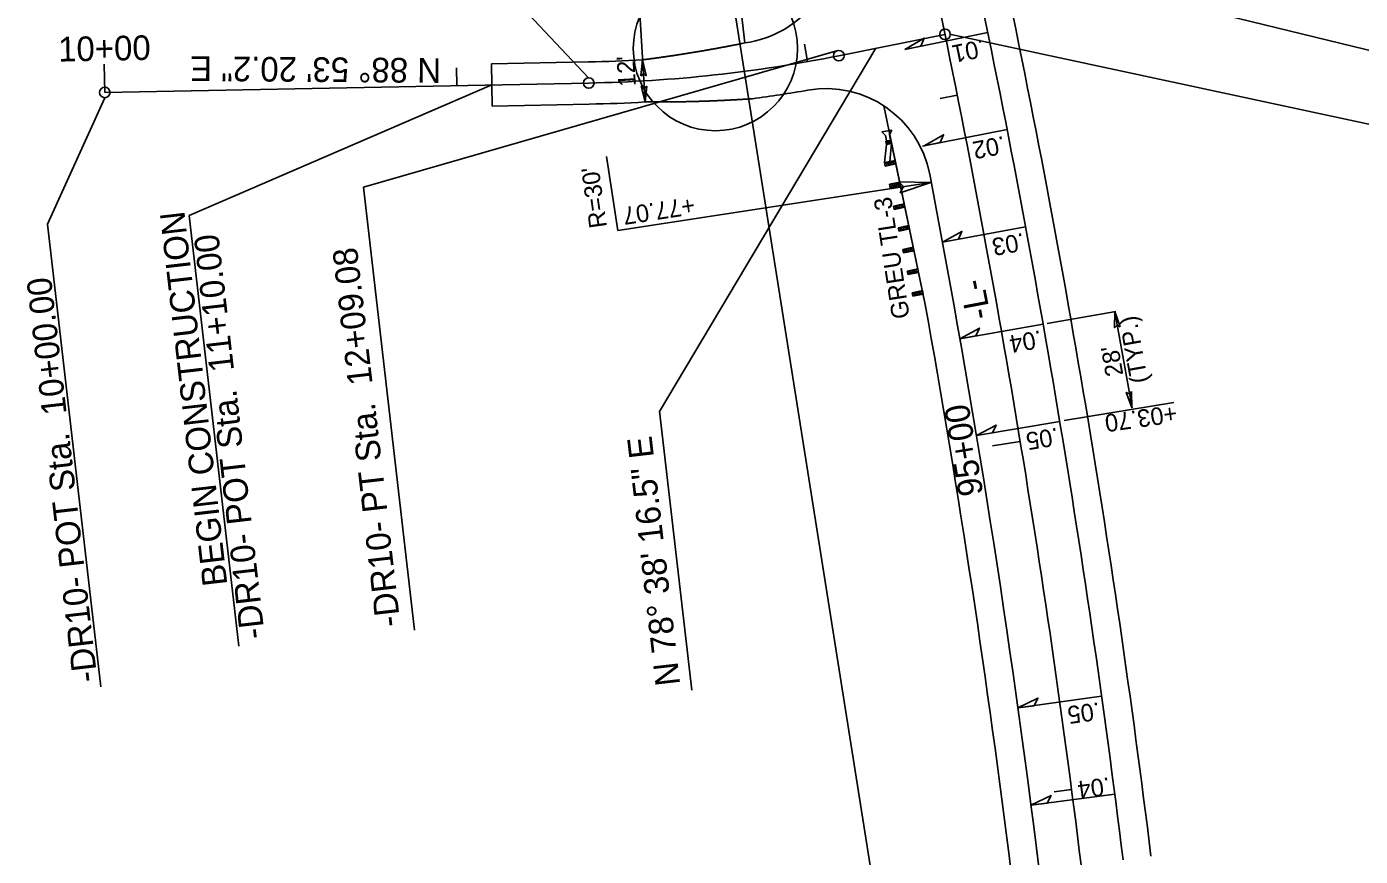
# Model space of a CAD drawing. Extents: x 472216 to 481979, y 489069 to 507339.
# Drawn here: x 477999.3 to 478378.2, y 496006.3 to 496242.1 of the extents above; entities that cross this region are included whole.
import ezdxf

# ---------------------------------------------------------------- set-up
doc = ezdxf.new("R2010")
doc.units = 0
for name, color, linetype in [('Old_Level_12', 7, 'Continuous'), ('Prop Drainage Structure Drop Inlet Grate 2 Narrow Slots and Sag Grates 840 24 CELL', 7, 'Continuous'), ('Prop Drainage Structure Drop Inlet Grate 2 Wide Slots and Sag Grates 840 22 Label', 7, 'Continuous'), ('Prop Drainage Structure Outlet Berm Ditch 850 10 CELL', 7, 'Continuous'), ('Prop Drainage Structure Pipe CSP 15in', 7, 'Continuous'), ('Prop Drainage Structure Pipe Plug CELL', 7, 'Continuous'), ('Prop Drainage Structure Pipe RCP 24in Class III Label', 7, 'Continuous'), ('Prop Drainage Structure Tops and Inverts LABEL', 7, 'Continuous'), ('Prop Erosion Embankment Toe Protection CELL', 7, 'Continuous'), ('Sheet Block Revision CELL', 7, 'Continuous'), ('Sheet North Arrow Point CELL', 7, 'Continuous'), ('Sheet PE Seal Cell', 7, 'Continuous'), ('Sheet Plan And Profile CELL', 7, 'Continuous'), ('Sheet Plot Border Outside CELL', 7, 'Continuous'), ('Sheet Profile Grid Major CELL', 7, 'Continuous'), ('Sheet Profile Grid Minor CELL', 7, 'Continuous')]:
    doc.layers.add(name, color=color, linetype=linetype)

msp = doc.modelspace()

# ---------------------------------------------------------------- linework, layer by layer
at = {"layer": 'Old_Level_12'}
for p, q in [((478158.97, 496227.55), (478069.23, 496322.68)), ((478256.32, 496265.71), (478484.05, 496210.14)), ((478261.93, 496239.87), (478482.98, 496192.35)), ((478229.75, 496235.28), (478095.02, 496196.48)), ((478240.6, 496235.93), (478179.12, 496132.73)), ((478045.52, 496188.4), (478131.49, 496225.51)), ((478021.54, 496221.88), (478005.26, 496185.94)), ((478109.54, 496070.55), (478095.02, 496196.48)), ((478020.42, 496054.45), (478005.26, 496185.94)), ((478059.63, 496066.04), (478045.52, 496188.4)), ((478188.25, 496053.55), (478179.12, 496132.76))]:
    msp.add_line(p, q, dxfattribs=at)
for centre in [(478260.2, 496239.87), (478230.04, 496233.81), (478159, 496226.05), (478021.51, 496223.38)]:
    msp.add_circle(centre, 1.5, dxfattribs=at)
at = {"layer": 'Prop Drainage Structure Drop Inlet Grate 2 Narrow Slots and Sag Grates 840 24 CELL'}
msp.add_line((478313.33, 496133.79), (478308.44, 496161.07), dxfattribs=at)
for points in [[(478248.83, 496235.59), (478254.31, 496238.75), (478253.36, 496236.51)], [(478254.29, 496208.24), (478259.8, 496211.35), (478258.83, 496209.12)], [(478259.49, 496180.84), (478265.03, 496183.9), (478264.04, 496181.68)], [(478309.93, 496156.8), (478308.43, 496161.11), (478308.38, 496156.52), (478309.07, 496157.21)], [(478264.44, 496153.39), (478270, 496156.4), (478268.99, 496154.19)], [(478313.22, 496138.39), (478313.32, 496133.83), (478311.67, 496138.12), (478312.57, 496137.7)], [(478269.13, 496125.9), (478274.72, 496128.86), (478273.69, 496126.66)], [(478280.92, 496048.48), (478286.59, 496051.29), (478285.5, 496049.12)], [(478284.63, 496020.84), (478290.33, 496023.6), (478289.22, 496021.44)]]:
    msp.add_lwpolyline(points, close=True, dxfattribs=at)
at = {"layer": 'Prop Drainage Structure Drop Inlet Grate 2 Wide Slots and Sag Grates 840 22 Label'}
for p, q in [((478248.83, 496235.59), (478272.34, 496240.39)), ((478253.84, 496208.15), (478277.85, 496212.82)), ((478259.49, 496180.84), (478283.09, 496185.21)), ((478308.76, 496161.17), (478289.18, 496157.73)), ((478264.44, 496153.39), (478288.08, 496157.54)), ((478294.02, 496130.18), (478325.2, 496135.28)), ((478269.13, 496125.9), (478292.8, 496129.83)), ((478280.92, 496048.48), (478304.7, 496051.79)), ((478284.63, 496020.84), (478308.44, 496023.93))]:
    msp.add_line(p, q, dxfattribs=at)
at = {"layer": 'Prop Drainage Structure Outlet Berm Ditch 850 10 CELL'}
for points in [[(478173.77, 496228.11), (478174.28, 496232.65), (478175.34, 496228.18), (478174.51, 496228.7)], [(478175.49, 496225.2), (478174.98, 496220.67), (478173.92, 496225.14), (478174.75, 496224.61)], [(478247.08, 496197.99), (478256.21, 496197.82), (478247.5, 496194.87), (478248.4, 496196.63)]]:
    msp.add_lwpolyline(points, close=True, dxfattribs=at)
at = {"layer": 'Prop Drainage Structure Pipe Plug CELL'}
for p, q in [((478245.1, 496212.69), (478242.22, 496212.15)), ((478242.22, 496212.15), (478243.28, 496211.15)), ((478244.48, 496211.38), (478245.1, 496212.69)), ((478244.86, 496209.37), (478244.48, 496211.38)), ((478243.05, 496203.44), (478243.58, 496208.55)), ((478243.28, 496211.15), (478243.66, 496209.14)), ((478244.84, 496209.84), (478243.37, 496209.53)), ((478243.58, 496208.55), (478243.37, 496209.53)), ((478243.37, 496209.53), (478245.04, 496208.86)), ((478243.58, 496208.55), (478243.47, 496209.04)), ((478244.84, 496209.84), (478243.58, 496208.55)), ((478245.04, 496208.86), (478243.58, 496208.55)), ((478243.66, 496209.14), (478244.26, 496209.25)), ((478244.26, 496209.25), (478244.86, 496209.37)), ((478244.55, 496203.75), (478245.04, 496208.86)), ((478254.5, 496163.59), (478244.94, 496209.35)), ((478246.05, 496204.06), (478243.05, 496203.44)), ((478244.75, 496202.77), (478246.05, 496204.06)), ((478243.25, 496202.46), (478243.05, 496203.44)), ((478243.05, 496203.44), (478244.75, 496202.77)), ((478244.55, 496203.75), (478243.25, 496202.46)), ((478246.25, 496203.08), (478243.25, 496202.46)), ((478244.75, 496202.77), (478244.55, 496203.75)), ((478246.25, 496203.08), (478244.55, 496203.75)), ((478247.33, 496197.9), (478244.4, 496197.28)), ((478244.6, 496196.3), (478244.4, 496197.28)), ((478244.4, 496197.28), (478246.07, 496196.61)), ((478245.87, 496197.59), (478244.6, 496196.3)), ((478247.54, 496196.92), (478244.6, 496196.3)), ((478246.07, 496196.61), (478245.87, 496197.59)), ((478247.54, 496196.92), (478245.87, 496197.59)), ((478246.07, 496196.61), (478247.33, 496197.9)), ((478248.62, 496191.73), (478245.55, 496191.09)), ((478245.76, 496190.11), (478245.55, 496191.09)), ((478245.55, 496191.09), (478247.29, 496190.43)), ((478247.09, 496191.41), (478245.76, 496190.11)), ((478248.83, 496190.75), (478245.76, 496190.11)), ((478247.29, 496190.43), (478247.09, 496191.41)), ((478248.83, 496190.75), (478247.09, 496191.41)), ((478247.29, 496190.43), (478248.62, 496191.73)), ((478249.91, 496185.56), (478246.94, 496184.94)), ((478247.15, 496183.96), (478246.94, 496184.94)), ((478246.94, 496184.94), (478248.63, 496184.27)), ((478248.43, 496185.25), (478247.15, 496183.96)), ((478248.63, 496184.27), (478248.43, 496185.25)), ((478250.12, 496184.58), (478248.43, 496185.25)), ((478248.63, 496184.27), (478249.91, 496185.56)), ((478250.12, 496184.58), (478249.91, 496185.56)), ((478250.12, 496184.58), (478247.15, 496183.96)), ((478251.2, 496179.39), (478248.22, 496178.77)), ((478248.42, 496177.79), (478248.22, 496178.77)), ((478248.22, 496178.77), (478249.91, 496178.1)), ((478249.71, 496179.08), (478248.42, 496177.79)), ((478251.41, 496178.41), (478248.42, 496177.79)), ((478249.91, 496178.1), (478249.71, 496179.08)), ((478251.41, 496178.41), (478249.71, 496179.08)), ((478249.91, 496178.1), (478251.2, 496179.39)), ((478252.49, 496173.22), (478249.5, 496172.6)), ((478249.71, 496171.62), (478249.5, 496172.6)), ((478249.5, 496172.6), (478251.2, 496171.93)), ((478251, 496172.91), (478249.71, 496171.62)), ((478252.69, 496172.24), (478249.71, 496171.62)), ((478251.2, 496171.93), (478251, 496172.91)), ((478252.69, 496172.24), (478251, 496172.91)), ((478251.2, 496171.93), (478252.49, 496173.22)), ((478253.78, 496167.06), (478250.84, 496166.44)), ((478251.05, 496165.46), (478250.84, 496166.44)), ((478250.84, 496166.44), (478252.51, 496165.77)), ((478252.31, 496166.75), (478251.05, 496165.46)), ((478253.98, 496166.08), (478251.05, 496165.46)), ((478253.78, 496167.06), (478252.31, 496166.75)), ((478252.51, 496165.77), (478252.31, 496166.75)), ((478252.31, 496166.75), (478253.98, 496166.08)), ((478252.51, 496165.77), (478253.78, 496167.06)), ((478253.98, 496166.08), (478253.78, 496167.06))]:
    msp.add_line(p, q, dxfattribs=at)
at = {"layer": 'Prop Drainage Structure Pipe RCP 24in Class III Label'}
for p, q in [((478131.37, 496231.51), (478158.88, 496232.05)), ((478131.6, 496219.51), (478131.37, 496231.51)), ((478131.6, 496219.51), (478159.11, 496220.05))]:
    msp.add_line(p, q, dxfattribs=at)
for centre, radius, start, end in [((478199.39, 496267.19), 30, 277.6428, 9.8507), ((475321.37, 495637.14), 3012, 7.02151, 12.08827), ((478151.24, 496625.97), 394, 271.1111, 273.352), ((478151.24, 496625.97), 408, 277.6428, 279.88), ((478226.39, 496194.47), 30, 10.8603, 99.88), ((478151.24, 496625.97), 406, 271.1111, 273.352), ((475321.37, 495637.14), 2988, 7.02151, 10.8603)]:
    msp.add_arc(centre, radius, start, end, dxfattribs=at)
for points in [[(478174.28, 496232.65), (478174.67, 496232.7), (478175.07, 496232.75), (478175.47, 496232.8), (478175.86, 496232.85), (478176.26, 496232.9), (478176.65, 496232.95), (478177.05, 496233.01), (478177.45, 496233.06), (478177.84, 496233.11), (478178.24, 496233.17), (478178.63, 496233.22), (478179.03, 496233.28), (478179.42, 496233.33), (478179.82, 496233.39), (478180.22, 496233.45), (478180.61, 496233.5), (478181.01, 496233.56), (478181.4, 496233.62), (478181.8, 496233.67), (478182.19, 496233.73), (478182.59, 496233.79), (478182.98, 496233.85), (478183.37, 496233.91), (478183.77, 496233.97), (478184.16, 496234.03), (478184.56, 496234.09), (478184.95, 496234.15), (478185.35, 496234.21), (478185.74, 496234.27), (478186.13, 496234.33), (478186.53, 496234.4), (478186.92, 496234.46), (478187.32, 496234.52), (478187.71, 496234.59), (478188.1, 496234.65), (478188.5, 496234.71), (478188.89, 496234.78), (478189.28, 496234.84), (478189.68, 496234.91), (478190.07, 496234.98), (478190.46, 496235.04), (478190.86, 496235.11), (478191.25, 496235.18), (478191.64, 496235.24), (478192.03, 496235.31), (478192.43, 496235.38), (478192.82, 496235.45), (478193.21, 496235.52), (478193.6, 496235.59), (478194, 496235.66), (478194.39, 496235.73), (478194.78, 496235.8), (478195.17, 496235.87), (478195.56, 496235.94), (478195.95, 496236.01), (478196.35, 496236.09), (478196.74, 496236.16), (478197.13, 496236.23), (478197.52, 496236.3), (478197.91, 496236.38), (478198.3, 496236.45), (478198.69, 496236.53), (478199.08, 496236.6), (478199.47, 496236.68), (478199.86, 496236.75), (478200.26, 496236.83), (478200.65, 496236.91), (478201.04, 496236.98), (478201.43, 496237.06), (478201.82, 496237.14), (478202.21, 496237.22), (478202.6, 496237.3), (478203.38, 496237.45)], [(478174.98, 496220.67), (478175.39, 496220.66), (478175.8, 496220.66), (478176.21, 496220.66), (478176.63, 496220.66), (478177.04, 496220.66), (478177.45, 496220.66), (478177.86, 496220.66), (478178.27, 496220.66), (478178.69, 496220.66), (478179.1, 496220.66), (478179.51, 496220.66), (478179.92, 496220.66), (478180.33, 496220.66), (478180.75, 496220.67), (478181.16, 496220.67), (478181.57, 496220.67), (478181.98, 496220.68), (478182.4, 496220.68), (478182.81, 496220.69), (478183.22, 496220.69), (478183.63, 496220.7), (478184.04, 496220.7), (478184.46, 496220.71), (478184.87, 496220.72), (478185.28, 496220.72), (478185.69, 496220.73), (478186.11, 496220.74), (478186.52, 496220.75), (478186.93, 496220.76), (478187.34, 496220.77), (478187.76, 496220.78), (478188.17, 496220.79), (478188.58, 496220.8), (478188.99, 496220.81), (478189.41, 496220.82), (478189.82, 496220.83), (478190.23, 496220.84), (478190.64, 496220.86), (478191.06, 496220.87), (478191.47, 496220.88), (478191.88, 496220.9), (478192.29, 496220.91), (478192.71, 496220.93), (478193.12, 496220.94), (478193.53, 496220.96), (478193.95, 496220.97), (478194.36, 496220.99), (478194.77, 496221.01), (478195.18, 496221.02), (478195.6, 496221.04), (478196.01, 496221.06), (478196.42, 496221.08), (478196.83, 496221.1), (478197.25, 496221.12), (478197.66, 496221.14), (478198.07, 496221.16), (478198.49, 496221.18), (478198.9, 496221.2), (478199.31, 496221.22), (478199.72, 496221.24), (478200.14, 496221.27), (478200.55, 496221.29), (478200.96, 496221.31), (478201.38, 496221.34), (478201.79, 496221.36), (478202.2, 496221.38), (478202.61, 496221.41), (478203.03, 496221.44), (478203.44, 496221.46), (478203.85, 496221.49), (478204.26, 496221.51), (478204.68, 496221.54), (478205.5, 496221.6)]]:
    msp.add_spline(points, degree=3, dxfattribs=at)
at = {"layer": 'Prop Drainage Structure Tops and Inverts LABEL'}
for radius, end in [(3020, 12.08827), (2980, 10.17537)]:
    msp.add_arc((475321.37, 495637.14), radius, 7.02151, end, dxfattribs=at)
at = {"layer": 'Prop Erosion Embankment Toe Protection CELL'}
msp.add_line((478254.5, 496163.59), (478242.8, 496219.58), dxfattribs=at)
for radius, end in [(3020, 12.08827), (2980, 10.17537)]:
    msp.add_arc((475321.37, 495637.14), radius, 7.02151, end, dxfattribs=at)
at = {"layer": 'Sheet Block Revision CELL'}
for p, q in [((478174.98, 496220.67), (478172.09, 496269.98)), ((478203.38, 496237.45), (478200.82, 496259.58)), ((478167.22, 496184.18), (478164, 496205.2)), ((478256.21, 496197.82), (478167.22, 496184.18))]:
    msp.add_line(p, q, dxfattribs=at)
at = {"layer": 'Sheet North Arrow Point CELL'}
for p, q in [((478309.07, 495560.39), (478170.96, 496433.14)), ((478230.04, 496233.81), (478260.2, 496239.87)), ((478230.04, 496233.81), (478260.2, 496239.87)), ((478021.51, 496223.38), (478159, 496226.05)), ((478021.51, 496223.38), (478159, 496226.05))]:
    msp.add_line(p, q, dxfattribs=at)
for centre, radius, start, end in [((475321.37, 495637.14), 3000, 7.02151, 12.08827), ((478151.24, 496625.97), 400, 271.1111, 281.3621), ((478151.24, 496625.97), 400, 271.1111, 281.3621)]:
    msp.add_arc(centre, radius, start, end, dxfattribs=at)
at = {"layer": 'Sheet PE Seal Cell'}
for p, q in [((478221.12, 496232.12), (478220.25, 496237.05)), ((478121.49, 496225.32), (478121.39, 496230.32)), ((478263.69, 496222.6), (478258.79, 496221.62)), ((478296.16, 496025.29), (478291.2, 496024.64))]:
    msp.add_line(p, q, dxfattribs=at)
at = {"layer": 'Sheet Plot Border Outside CELL'}
msp.add_circle((478194.98, 496235.83), 23.33, dxfattribs=at)
at = {"layer": 'Sheet Profile Grid Minor CELL'}
for p, q in [((478021.51, 496223.38), (478021.35, 496231.38)), ((478281.57, 496124.22), (478273.67, 496122.92))]:
    msp.add_line(p, q, dxfattribs=at)

# ---------------------------------------------------------------- texts
at = {"layer": 'Old_Level_12'}
for s, p in [('BEGIN CONSTRUCTION', (478056.35, 496083.49)), ('-DR10- POT Sta.  11+10.00', (478067.02, 496068.42)), ('-DR10- PT Sta.  12+09.08', (478105.54, 496071.87)), ('-DR10- POT Sta.  10+00.00', (478019.47, 496056.15))]:
    msp.add_text(s, height=7, rotation=96.5773, dxfattribs=at).set_placement(p)
at = {"layer": 'Prop Drainage Structure Drop Inlet Grate 2 Narrow Slots and Sag Grates 840 24 CELL'}
for s, rotation, p in [('.01', 191.5304, (478270.94, 496238.49)), ('.02', 190.9923, (478276.83, 496211.03)), ('.03', 190.4639, (478282.38, 496183.48)), ('(TYP.)', 100.1557, (478317.9, 496141.19)), ('.04', 189.9254, (478287.29, 496155.81)), ("28'", 100.1557, (478310.89, 496143.15)), ('+03.70', 188.0925, (478325.76, 496134.67)), ('.05', 189.4146, (478292.08, 496128.13)), ('.05', 187.9128, (478303.92, 496050.11)), ('.04', 187.3781, (478306.81, 496028.8))]:
    msp.add_text(s, height=5, rotation=rotation, dxfattribs=at).set_placement(p)
at = {"layer": 'Prop Drainage Structure Pipe CSP 15in'}
for s, rotation, p in [("12'", 93.352, (478172.4, 496225.17)), ("R=30'", 97.9227, (478164.19, 496185.17)), ('+77.07', 188.7134, (478188.77, 496193.79))]:
    msp.add_text(s, height=5, rotation=rotation, dxfattribs=at).set_placement(p)
at = {"layer": 'Prop Drainage Structure Pipe Plug CELL'}
msp.add_text('GREU TL-3', height=5, rotation=98.8006, dxfattribs=at).set_placement((478250.2, 496159.44))
at = {"layer": 'Sheet Plan And Profile CELL'}
for s, rotation, p in [('N 88%%d 53\' 20.2" E', 179.5558, (478117.05, 496233.09)), ('-L-', 100.7515, (478273.25, 496159.49)), ('N 78%%d 38\' 16.5" E', 96.5773, (478184.99, 496055.15))]:
    msp.add_text(s, height=7, rotation=rotation, dxfattribs=at).set_placement(p)
at = {"layer": 'Sheet Profile Grid Major CELL'}
for s, rotation, p in [('10+00', 1.1111, (478008.33, 496232.13)), ('95+00', 99.3439, (478271.1, 496109.26))]:
    msp.add_text(s, height=7, rotation=rotation, dxfattribs=at).set_placement(p)

doc.saveas('drawing.dxf')
